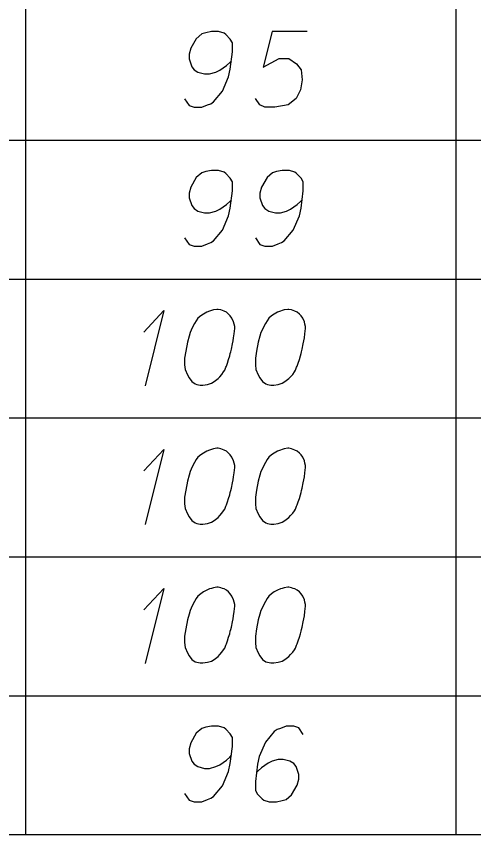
# Model space of a CAD drawing. Extents: x 2074207 to 2076812, y 516372 to 523312.
# Drawn here: x 2076649.6 to 2076678.5, y 519381.6 to 519433.5 of the extents above; entities that cross this region are included whole.
import ezdxf

# ---------------------------------------------------------------- set-up
doc = ezdxf.new("R2010")
doc.units = 0
for name, color, linetype in [('Prop DirtTable_ Soil Test Results - Outline (Major)', 7, 'Continuous'), ('Prop DirtTable_ Soil Test Results - Outline (Minor)', 7, 'Continuous'), ('Prop DirtTable_ Soil Test Results - Tx (Sample Data)', 7, 'Continuous')]:
    doc.layers.add(name, color=color, linetype=linetype)

msp = doc.modelspace()

# ---------------------------------------------------------------- linework, layer by layer
at = {"layer": 'Prop DirtTable_ Soil Test Results - Outline (Major)'}
msp.add_line((2076260.609, 519381.613), (2076811.903, 519381.613), dxfattribs=at)
at = {"layer": 'Prop DirtTable_ Soil Test Results - Outline (Minor)'}
for p, q in [((2076650.154, 519434.413), (2076650.154, 519425.613)), ((2076677.413, 519434.413), (2076677.413, 519425.613)), ((2076260.609, 519425.613), (2076811.903, 519425.613)), ((2076260.609, 519425.613), (2076811.903, 519425.613)), ((2076650.154, 519425.613), (2076650.154, 519416.813)), ((2076677.413, 519425.613), (2076677.413, 519416.813)), ((2076260.609, 519416.813), (2076811.903, 519416.813)), ((2076260.609, 519416.813), (2076811.903, 519416.813)), ((2076650.154, 519416.813), (2076650.154, 519408.013)), ((2076677.413, 519416.813), (2076677.413, 519408.013)), ((2076260.609, 519408.013), (2076811.903, 519408.013)), ((2076260.609, 519408.013), (2076811.903, 519408.013)), ((2076650.154, 519408.013), (2076650.154, 519399.213)), ((2076677.413, 519408.013), (2076677.413, 519399.213)), ((2076260.609, 519399.213), (2076811.903, 519399.213)), ((2076260.609, 519399.213), (2076811.903, 519399.213)), ((2076650.154, 519399.213), (2076650.154, 519390.413)), ((2076677.413, 519399.213), (2076677.413, 519390.413)), ((2076260.609, 519390.413), (2076811.903, 519390.413)), ((2076260.609, 519390.413), (2076811.903, 519390.413)), ((2076650.154, 519390.413), (2076650.154, 519381.613)), ((2076677.413, 519390.413), (2076677.413, 519381.613)), ((2076260.609, 519381.613), (2076811.903, 519381.613))]:
    msp.add_line(p, q, dxfattribs=at)
at = {"layer": 'Prop DirtTable_ Soil Test Results - Tx (Sample Data)'}
for points in [[(2076660.236, 519428.22), (2076660.518, 519427.804), (2076660.835, 519427.691), (2076661.329, 519427.691), (2076661.682, 519427.842), (2076661.894, 519427.918), (2076662.07, 519428.031), (2076662.634, 519428.711), (2076663.022, 519429.618), (2076663.128, 519430.11), (2076663.269, 519431.206), (2076663.269, 519431.773), (2076663.128, 519432), (2076662.846, 519432.302), (2076662.74, 519432.378), (2076662.387, 519432.491), (2076661.929, 519432.491), (2076661.576, 519432.415), (2076661.329, 519432.34), (2076660.976, 519432.037), (2076660.624, 519431.433), (2076660.518, 519431.055), (2076660.518, 519430.752), (2076660.694, 519430.261), (2076660.835, 519430.072), (2076661.082, 519429.921), (2076661.506, 519429.807), (2076661.823, 519429.807), (2076662.211, 519429.921), (2076662.458, 519430.034), (2076662.881, 519430.337), (2076663.093, 519430.526), (2076663.199, 519430.639)], [(2076667.996, 519432.491), (2076665.774, 519432.491), (2076665.209, 519430.223), (2076666.232, 519430.79), (2076666.832, 519430.79), (2076667.326, 519430.45), (2076667.608, 519430.072), (2076667.679, 519429.43), (2076667.573, 519428.787), (2076667.291, 519428.258), (2076666.797, 519427.842), (2076665.95, 519427.691), (2076665.315, 519427.691), (2076664.998, 519427.842), (2076664.716, 519428.258)], [(2076660.236, 519419.42), (2076660.518, 519419.004), (2076660.835, 519418.891), (2076661.329, 519418.891), (2076661.682, 519419.042), (2076661.894, 519419.118), (2076662.07, 519419.231), (2076662.634, 519419.911), (2076663.022, 519420.818), (2076663.128, 519421.31), (2076663.269, 519422.406), (2076663.269, 519422.973), (2076663.128, 519423.2), (2076662.846, 519423.502), (2076662.74, 519423.578), (2076662.387, 519423.691), (2076661.929, 519423.691), (2076661.576, 519423.615), (2076661.329, 519423.54), (2076660.976, 519423.237), (2076660.624, 519422.633), (2076660.518, 519422.255), (2076660.518, 519421.952), (2076660.694, 519421.461), (2076660.835, 519421.272), (2076661.082, 519421.121), (2076661.506, 519421.007), (2076661.823, 519421.007), (2076662.211, 519421.121), (2076662.458, 519421.234), (2076662.881, 519421.537), (2076663.093, 519421.726), (2076663.199, 519421.839)], [(2076664.716, 519419.42), (2076664.998, 519419.004), (2076665.315, 519418.891), (2076665.809, 519418.891), (2076666.162, 519419.042), (2076666.374, 519419.118), (2076666.55, 519419.231), (2076667.114, 519419.911), (2076667.502, 519420.818), (2076667.608, 519421.31), (2076667.749, 519422.406), (2076667.749, 519422.973), (2076667.608, 519423.2), (2076667.326, 519423.502), (2076667.22, 519423.578), (2076666.867, 519423.691), (2076666.409, 519423.691), (2076666.056, 519423.615), (2076665.809, 519423.54), (2076665.456, 519423.237), (2076665.104, 519422.633), (2076664.998, 519422.255), (2076664.998, 519421.952), (2076665.174, 519421.461), (2076665.315, 519421.272), (2076665.562, 519421.121), (2076665.986, 519421.007), (2076666.303, 519421.007), (2076666.691, 519421.121), (2076666.938, 519421.234), (2076667.361, 519421.537), (2076667.573, 519421.726), (2076667.679, 519421.839)], [(2076662.352, 519414.891), (2076662.282, 519414.891), (2076662.07, 519414.853), (2076661.929, 519414.815), (2076661.823, 519414.778), (2076661.647, 519414.702), (2076661.435, 519414.589), (2076661.259, 519414.475), (2076661.082, 519414.324), (2076660.976, 519414.173), (2076660.871, 519413.984), (2076660.765, 519413.795), (2076660.659, 519413.568), (2076660.588, 519413.417), (2076660.518, 519413.19), (2076660.412, 519412.812), (2076660.306, 519412.245), (2076660.236, 519411.792), (2076660.236, 519411.376), (2076660.271, 519411.074), (2076660.412, 519410.733), (2076660.518, 519410.544), (2076660.694, 519410.318), (2076660.906, 519410.167), (2076661.012, 519410.129), (2076661.223, 519410.091), (2076661.4, 519410.091), (2076661.682, 519410.129), (2076661.929, 519410.204), (2076662.105, 519410.318), (2076662.352, 519410.507), (2076662.458, 519410.62), (2076662.599, 519410.771), (2076662.705, 519410.922), (2076662.775, 519411.036), (2076662.846, 519411.225), (2076662.881, 519411.3), (2076662.952, 519411.489), (2076663.022, 519411.716), (2076663.093, 519411.943), (2076663.128, 519412.094), (2076663.163, 519412.207), (2076663.199, 519412.359), (2076663.269, 519412.699), (2076663.305, 519412.888), (2076663.34, 519413.077), (2076663.375, 519413.341), (2076663.41, 519413.681), (2076663.41, 519413.795), (2076663.375, 519413.946), (2076663.34, 519414.097), (2076663.234, 519414.324), (2076663.128, 519414.475), (2076663.022, 519414.589), (2076662.881, 519414.702), (2076662.74, 519414.778), (2076662.634, 519414.815), (2076662.529, 519414.853), (2076662.352, 519414.891)], [(2076666.832, 519414.891), (2076666.762, 519414.891), (2076666.55, 519414.853), (2076666.409, 519414.815), (2076666.303, 519414.778), (2076666.127, 519414.702), (2076665.915, 519414.589), (2076665.739, 519414.475), (2076665.562, 519414.324), (2076665.456, 519414.173), (2076665.351, 519413.984), (2076665.245, 519413.795), (2076665.139, 519413.568), (2076665.068, 519413.417), (2076664.998, 519413.19), (2076664.892, 519412.812), (2076664.786, 519412.245), (2076664.716, 519411.792), (2076664.716, 519411.376), (2076664.751, 519411.074), (2076664.892, 519410.733), (2076664.998, 519410.544), (2076665.174, 519410.318), (2076665.386, 519410.167), (2076665.492, 519410.129), (2076665.703, 519410.091), (2076665.88, 519410.091), (2076666.162, 519410.129), (2076666.409, 519410.204), (2076666.585, 519410.318), (2076666.832, 519410.507), (2076666.938, 519410.62), (2076667.079, 519410.771), (2076667.185, 519410.922), (2076667.255, 519411.036), (2076667.326, 519411.225), (2076667.361, 519411.3), (2076667.432, 519411.489), (2076667.502, 519411.716), (2076667.573, 519411.943), (2076667.608, 519412.094), (2076667.643, 519412.207), (2076667.679, 519412.359), (2076667.749, 519412.699), (2076667.785, 519412.888), (2076667.82, 519413.077), (2076667.855, 519413.341), (2076667.89, 519413.681), (2076667.89, 519413.795), (2076667.855, 519413.946), (2076667.82, 519414.097), (2076667.714, 519414.324), (2076667.608, 519414.475), (2076667.502, 519414.589), (2076667.361, 519414.702), (2076667.22, 519414.778), (2076667.114, 519414.815), (2076667.009, 519414.853), (2076666.832, 519414.891)], [(2076657.66, 519413.455), (2076658.93, 519414.815), (2076657.731, 519410.053)], [(2076662.352, 519406.091), (2076662.282, 519406.091), (2076662.07, 519406.053), (2076661.929, 519406.015), (2076661.823, 519405.978), (2076661.647, 519405.902), (2076661.435, 519405.789), (2076661.259, 519405.675), (2076661.082, 519405.524), (2076660.976, 519405.373), (2076660.871, 519405.184), (2076660.765, 519404.995), (2076660.659, 519404.768), (2076660.588, 519404.617), (2076660.518, 519404.39), (2076660.412, 519404.012), (2076660.306, 519403.445), (2076660.236, 519402.992), (2076660.236, 519402.576), (2076660.271, 519402.274), (2076660.412, 519401.933), (2076660.518, 519401.744), (2076660.694, 519401.518), (2076660.906, 519401.367), (2076661.012, 519401.329), (2076661.223, 519401.291), (2076661.4, 519401.291), (2076661.682, 519401.329), (2076661.929, 519401.404), (2076662.105, 519401.518), (2076662.352, 519401.707), (2076662.458, 519401.82), (2076662.599, 519401.971), (2076662.705, 519402.122), (2076662.775, 519402.236), (2076662.846, 519402.425), (2076662.881, 519402.5), (2076662.952, 519402.689), (2076663.022, 519402.916), (2076663.093, 519403.143), (2076663.128, 519403.294), (2076663.163, 519403.407), (2076663.199, 519403.559), (2076663.269, 519403.899), (2076663.305, 519404.088), (2076663.34, 519404.277), (2076663.375, 519404.541), (2076663.41, 519404.881), (2076663.41, 519404.995), (2076663.375, 519405.146), (2076663.34, 519405.297), (2076663.234, 519405.524), (2076663.128, 519405.675), (2076663.022, 519405.789), (2076662.881, 519405.902), (2076662.74, 519405.978), (2076662.634, 519406.015), (2076662.529, 519406.053), (2076662.352, 519406.091)], [(2076666.832, 519406.091), (2076666.762, 519406.091), (2076666.55, 519406.053), (2076666.409, 519406.015), (2076666.303, 519405.978), (2076666.127, 519405.902), (2076665.915, 519405.789), (2076665.739, 519405.675), (2076665.562, 519405.524), (2076665.456, 519405.373), (2076665.351, 519405.184), (2076665.245, 519404.995), (2076665.139, 519404.768), (2076665.068, 519404.617), (2076664.998, 519404.39), (2076664.892, 519404.012), (2076664.786, 519403.445), (2076664.716, 519402.992), (2076664.716, 519402.576), (2076664.751, 519402.274), (2076664.892, 519401.933), (2076664.998, 519401.744), (2076665.174, 519401.518), (2076665.386, 519401.367), (2076665.492, 519401.329), (2076665.703, 519401.291), (2076665.88, 519401.291), (2076666.162, 519401.329), (2076666.409, 519401.404), (2076666.585, 519401.518), (2076666.832, 519401.707), (2076666.938, 519401.82), (2076667.079, 519401.971), (2076667.185, 519402.122), (2076667.255, 519402.236), (2076667.326, 519402.425), (2076667.361, 519402.5), (2076667.432, 519402.689), (2076667.502, 519402.916), (2076667.573, 519403.143), (2076667.608, 519403.294), (2076667.643, 519403.407), (2076667.679, 519403.559), (2076667.749, 519403.899), (2076667.785, 519404.088), (2076667.82, 519404.277), (2076667.855, 519404.541), (2076667.89, 519404.881), (2076667.89, 519404.995), (2076667.855, 519405.146), (2076667.82, 519405.297), (2076667.714, 519405.524), (2076667.608, 519405.675), (2076667.502, 519405.789), (2076667.361, 519405.902), (2076667.22, 519405.978), (2076667.114, 519406.015), (2076667.009, 519406.053), (2076666.832, 519406.091)], [(2076657.66, 519404.655), (2076658.93, 519406.015), (2076657.731, 519401.253)], [(2076657.66, 519395.855), (2076658.93, 519397.215), (2076657.731, 519392.453)], [(2076662.352, 519397.291), (2076662.282, 519397.291), (2076662.07, 519397.253), (2076661.929, 519397.215), (2076661.823, 519397.178), (2076661.647, 519397.102), (2076661.435, 519396.989), (2076661.259, 519396.875), (2076661.082, 519396.724), (2076660.976, 519396.573), (2076660.871, 519396.384), (2076660.765, 519396.195), (2076660.659, 519395.968), (2076660.588, 519395.817), (2076660.518, 519395.59), (2076660.412, 519395.212), (2076660.306, 519394.645), (2076660.236, 519394.192), (2076660.236, 519393.776), (2076660.271, 519393.474), (2076660.412, 519393.133), (2076660.518, 519392.944), (2076660.694, 519392.718), (2076660.906, 519392.567), (2076661.012, 519392.529), (2076661.223, 519392.491), (2076661.4, 519392.491), (2076661.682, 519392.529), (2076661.929, 519392.604), (2076662.105, 519392.718), (2076662.352, 519392.907), (2076662.458, 519393.02), (2076662.599, 519393.171), (2076662.705, 519393.322), (2076662.775, 519393.436), (2076662.846, 519393.625), (2076662.881, 519393.7), (2076662.952, 519393.889), (2076663.022, 519394.116), (2076663.093, 519394.343), (2076663.128, 519394.494), (2076663.163, 519394.607), (2076663.199, 519394.759), (2076663.269, 519395.099), (2076663.305, 519395.288), (2076663.34, 519395.477), (2076663.375, 519395.741), (2076663.41, 519396.081), (2076663.41, 519396.195), (2076663.375, 519396.346), (2076663.34, 519396.497), (2076663.234, 519396.724), (2076663.128, 519396.875), (2076663.022, 519396.989), (2076662.881, 519397.102), (2076662.74, 519397.178), (2076662.634, 519397.215), (2076662.529, 519397.253), (2076662.352, 519397.291)], [(2076666.832, 519397.291), (2076666.762, 519397.291), (2076666.55, 519397.253), (2076666.409, 519397.215), (2076666.303, 519397.178), (2076666.127, 519397.102), (2076665.915, 519396.989), (2076665.739, 519396.875), (2076665.562, 519396.724), (2076665.456, 519396.573), (2076665.351, 519396.384), (2076665.245, 519396.195), (2076665.139, 519395.968), (2076665.068, 519395.817), (2076664.998, 519395.59), (2076664.892, 519395.212), (2076664.786, 519394.645), (2076664.716, 519394.192), (2076664.716, 519393.776), (2076664.751, 519393.474), (2076664.892, 519393.133), (2076664.998, 519392.944), (2076665.174, 519392.718), (2076665.386, 519392.567), (2076665.492, 519392.529), (2076665.703, 519392.491), (2076665.88, 519392.491), (2076666.162, 519392.529), (2076666.409, 519392.604), (2076666.585, 519392.718), (2076666.832, 519392.907), (2076666.938, 519393.02), (2076667.079, 519393.171), (2076667.185, 519393.322), (2076667.255, 519393.436), (2076667.326, 519393.625), (2076667.361, 519393.7), (2076667.432, 519393.889), (2076667.502, 519394.116), (2076667.573, 519394.343), (2076667.608, 519394.494), (2076667.643, 519394.607), (2076667.679, 519394.759), (2076667.749, 519395.099), (2076667.785, 519395.288), (2076667.82, 519395.477), (2076667.855, 519395.741), (2076667.89, 519396.081), (2076667.89, 519396.195), (2076667.855, 519396.346), (2076667.82, 519396.497), (2076667.714, 519396.724), (2076667.608, 519396.875), (2076667.502, 519396.989), (2076667.361, 519397.102), (2076667.22, 519397.178), (2076667.114, 519397.215), (2076667.009, 519397.253), (2076666.832, 519397.291)], [(2076660.236, 519384.22), (2076660.518, 519383.804), (2076660.835, 519383.691), (2076661.329, 519383.691), (2076661.682, 519383.842), (2076661.894, 519383.918), (2076662.07, 519384.031), (2076662.634, 519384.711), (2076663.022, 519385.618), (2076663.128, 519386.11), (2076663.269, 519387.206), (2076663.269, 519387.773), (2076663.128, 519388), (2076662.846, 519388.302), (2076662.74, 519388.378), (2076662.387, 519388.491), (2076661.929, 519388.491), (2076661.576, 519388.415), (2076661.329, 519388.34), (2076660.976, 519388.037), (2076660.624, 519387.433), (2076660.518, 519387.055), (2076660.518, 519386.752), (2076660.694, 519386.261), (2076660.835, 519386.072), (2076661.082, 519385.921), (2076661.506, 519385.807), (2076661.823, 519385.807), (2076662.211, 519385.921), (2076662.458, 519386.034), (2076662.881, 519386.337), (2076663.093, 519386.526), (2076663.199, 519386.639)], [(2076667.749, 519387.962), (2076667.467, 519388.378), (2076667.15, 519388.491), (2076666.656, 519388.491), (2076666.303, 519388.34), (2076666.091, 519388.264), (2076665.915, 519388.151), (2076665.351, 519387.47), (2076664.963, 519386.563), (2076664.857, 519386.072), (2076664.716, 519384.976), (2076664.716, 519384.409), (2076664.857, 519384.182), (2076665.139, 519383.88), (2076665.245, 519383.804), (2076665.598, 519383.691), (2076666.056, 519383.691), (2076666.409, 519383.767), (2076666.656, 519383.842), (2076667.009, 519384.144), (2076667.361, 519384.749), (2076667.467, 519385.127), (2076667.467, 519385.43), (2076667.291, 519385.921), (2076667.15, 519386.11), (2076666.903, 519386.261), (2076666.479, 519386.374), (2076666.162, 519386.374), (2076665.774, 519386.261), (2076665.527, 519386.148), (2076665.104, 519385.845), (2076664.892, 519385.656), (2076664.786, 519385.543)]]:
    msp.add_lwpolyline(points, dxfattribs=at)

doc.saveas('drawing.dxf')
